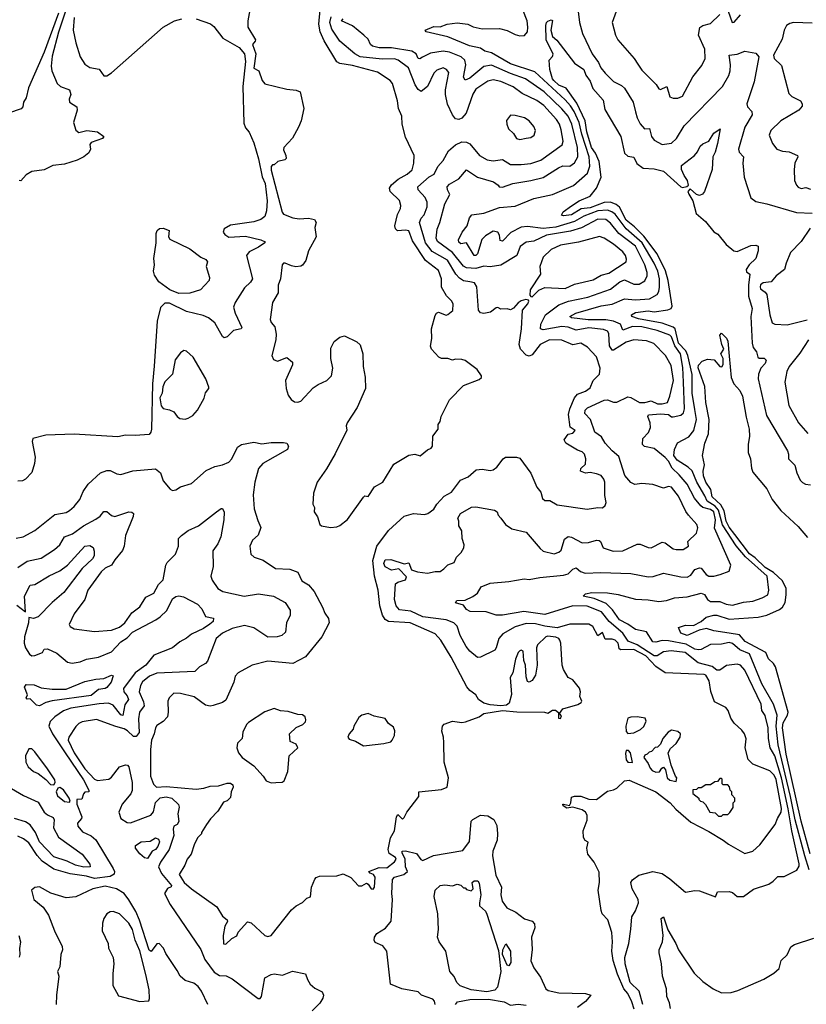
# Model space of a CAD drawing. Extents: x 1552033 to 1694788, y 811965 to 917215.
# Tile 345 of 632: x 1614307 to 1619337, y 897916 to 904213. Entities that reach past the tile are written whole.
import ezdxf

# ---------------------------------------------------------------- set-up
doc = ezdxf.new("R2010")
doc.units = 0

msp = doc.modelspace()

# ---------------------------------------------------------------- linework, layer by layer
at = {"layer": '0CON20XD'}
for points in [[(1615790, 904335), (1615766.9, 904205), (1615766.5, 904165), (1615814.4, 904085), (1615814, 904075), (1615795.8, 904054.2), (1615817.3, 903995), (1615805, 903902.5), (1615835.6, 903885.6), (1615858.1, 903825), (1615875, 903802.9), (1616015, 903768.9), (1616075, 903762.7), (1616100.6, 903750.6), (1616124, 903645), (1616108, 903565), (1616091.2, 903525), (1616050.8, 903455), (1615996.2, 903395), (1615995, 903380), (1616010, 903345), (1616011.4, 903325), (1616003.3, 903316.7), (1615958.8, 903305), (1615935, 903283.8), (1615925, 903283.8), (1615915, 903273.3), (1615915, 903250), (1615985, 902981.2), (1615995, 902970), (1616054.7, 902944.7), (1616095, 902938.4), (1616155, 902943.1), (1616192.5, 902935), (1616203.8, 902915), (1616195.7, 902884.3), (1616204.2, 902825), (1616154.2, 902735), (1616137.9, 902672.1), (1616116.8, 902643.2), (1616105, 902636), (1616072.7, 902632.7), (1616045, 902638), (1616005, 902656.7), (1615994.2, 902655.8), (1615986.7, 902645), (1615974.2, 902555.8), (1615960.6, 902515), (1615960.8, 902465), (1615924.3, 902405), (1615910, 902295), (1615915, 902276.2), (1615937.9, 902247.9), (1615947.7, 902202.3), (1615945.8, 902165), (1615920, 902065), (1615929.3, 902039.3), (1615955, 902028), (1616015, 902053.3), (1616051.7, 902021.7), (1616052.5, 902005), (1616008, 901905), (1616012, 901855), (1616025, 901812.5), (1616044.1, 901784.1), (1616065, 901768.8), (1616085, 901766.2), (1616105, 901774.2), (1616185, 901859.2), (1616215, 901880), (1616271.2, 901905), (1616302, 901935), (1616310, 901985), (1616296.7, 902045), (1616297, 902113), (1616317.5, 902155), (1616355, 902182.5), (1616385, 902190), (1616463.6, 902153.6), (1616483.6, 902133.6), (1616501.2, 902075), (1616502.9, 901995), (1616515.7, 901925.7), (1616518.1, 901855), (1616466.3, 901733.7), (1616401.4, 901635), (1616394.4, 901615), (1616398.3, 901588.3), (1616324.5, 901435.5), (1616270.2, 901339.8), (1616210, 901255), (1616186.7, 901185), (1616182.5, 901115), (1616193, 901093), (1616190, 901065), (1616212.7, 901032.7), (1616226.2, 900985), (1616236.7, 900975), (1616295, 900964.6), (1616335, 900969.2), (1616355, 900978), (1616404.2, 901015.8), (1616505, 901160), (1616515, 901167.5), (1616536.1, 901163.9), (1616575.6, 901224.4), (1616630, 901255), (1616699.7, 901370.3), (1616795, 901428.6), (1616835, 901434), (1616867.3, 901422.7), (1616915, 901461.2), (1616937.7, 901472.3), (1616946, 901485), (1616950, 901550), (1616982.5, 901595), (1616982.5, 901625), (1616996, 901644), (1617003.3, 901675), (1617055, 901782.5), (1617145, 901873.3), (1617245, 901911.2), (1617260, 901925), (1617261.2, 901935), (1617232.5, 901975), (1617155, 902033.8), (1617135, 902040), (1617095, 902042), (1617075, 902036.2), (1617045, 902046), (1617005, 902046.7), (1616987.5, 902055), (1616941.2, 902105), (1616934, 902125), (1616942, 902175), (1616941.4, 902235), (1616965, 902320), (1616972.5, 902335), (1616985, 902342.5), (1617033.9, 902323.9), (1617045, 902326.7), (1617077, 902353), (1617080, 902395), (1617068.8, 902415), (1617036.9, 902446.9), (1617005, 902501.2), (1617004.6, 902555), (1616985, 902608.1), (1616902.5, 902672.5), (1616818.9, 902798.9), (1616795, 902861.8), (1616775, 902867.5), (1616722.4, 902862.4), (1616710, 902875), (1616705.4, 902895), (1616722.2, 902967.8), (1616743.1, 903005), (1616745.5, 903025), (1616735, 903055.7), (1616675.8, 903115), (1616671.4, 903135), (1616684.1, 903155.9), (1616726.6, 903193.4), (1616786.1, 903223.9), (1616816.9, 903253.1), (1616828.1, 903295), (1616829.2, 903345), (1616775, 903462.5), (1616754.1, 903544.1), (1616750.7, 903595), (1616730.4, 903645), (1616722.5, 903695), (1616691.9, 903805), (1616675.8, 903825), (1616595, 903877.2), (1616435, 903921), (1616355, 903933.7), (1616335, 903943.1), (1616255, 904077.1), (1616229.4, 904135), (1616219.6, 904185), (1616228, 904275)], [(1614612.2, 904305), (1614555, 904132.3), (1614515, 903978.8), (1614508.2, 903915), (1614513.5, 903885), (1614547.8, 903805), (1614568, 903785), (1614626, 903765), (1614634.4, 903735), (1614623.3, 903705), (1614625.7, 903685.7), (1614673.8, 903655), (1614674.2, 903635), (1614652, 903555), (1614666.4, 903506.4), (1614685, 903492.5), (1614735.9, 903504.1), (1614805.8, 903495.8), (1614846.1, 903466.1), (1614836.4, 903453.6), (1614765, 903426.7), (1614756.7, 903415), (1614760, 903385), (1614749.3, 903360.7), (1614717.5, 903335), (1614675, 903314), (1614595, 903288.6), (1614518.8, 903281.2), (1614465, 903253.3), (1614385, 903241.4), (1614348.9, 903221.1), (1614315, 903182.5), (1614303.8, 903183.8)], [(1618473.1, 900176.9), (1618425, 900169.6), (1618384.5, 900145.5), (1618365, 900144.2), (1618255.8, 900215.8), (1618197.9, 900237.9), (1618165, 900290), (1618076.2, 900365), (1618026.9, 900425), (1617935, 900461.9), (1617844.8, 900465.2), (1617665, 900408), (1617531.1, 900428.9), (1617395, 900404.6), (1617353.6, 900403.6), (1617290, 900425), (1617187.4, 900427.4), (1617165, 900441.8), (1617145, 900467.5), (1617095, 900484.4), (1617102, 900498), (1617155, 900500.8), (1617204.2, 900524.2), (1617235.5, 900544.5), (1617258, 900585), (1617315, 900608.8), (1617435, 900620), (1617532.3, 900637.7), (1617565, 900632.5), (1617634, 900646), (1617785, 900659.6), (1617815, 900668.7), (1617845, 900698.8), (1617865, 900707.5), (1617893.4, 900683.4), (1617923.5, 900673.5), (1618022.8, 900677.2), (1618215, 900670), (1618325, 900648.8), (1618358.1, 900651.9), (1618425, 900674), (1618535, 900648.9), (1618575, 900648.6), (1618599, 900661), (1618625, 900696.4), (1618655, 900706.4), (1618665.7, 900705), (1618696.7, 900665), (1618714, 900655), (1618745, 900654.7), (1618785.8, 900665), (1618843.8, 900685), (1618854.2, 900725), (1618751, 900961), (1618757.1, 901015), (1618745, 901064.4), (1618725, 901080.1), (1618675, 901093.6), (1618662.9, 901102.9), (1618621.8, 901151.8), (1618575, 901241.6), (1618525, 901302.2), (1618478.8, 901345), (1618455, 901390.5), (1618435, 901412.5), (1618365, 901469.4), (1618302.5, 901482.5), (1618290, 901495), (1618291.2, 901535), (1618327.3, 901572.7), (1618340, 901605), (1618339.2, 901635), (1618323.3, 901675), (1618327.5, 901685), (1618405, 901693.2), (1618455, 901688.5), (1618475, 901674), (1618485, 901674), (1618535, 901684), (1618551.8, 901698.2), (1618557.5, 901725), (1618552.9, 901895), (1618547.8, 901987.8), (1618533.8, 902075), (1618497.4, 902127.4), (1618475, 902184.7), (1618464.6, 902195), (1618384.5, 902225), (1618285, 902248.9), (1618225, 902250.9), (1618165, 902226.5), (1618148.9, 902265), (1618104.5, 902285), (1618055, 902293.4), (1617942.9, 902292.9), (1617835.5, 902305.5), (1617824.5, 902315), (1617864, 902335), (1618025, 902382.7), (1618095.5, 902394.5), (1618175, 902426.6), (1618245, 902420.2), (1618335, 902428.4), (1618384.4, 902455.6), (1618394.2, 902475), (1618397.7, 902502.3), (1618398.6, 902555), (1618387.3, 902605), (1618365, 902655.7), (1618288.4, 902785), (1618185.4, 902875.4), (1618115, 902968.3), (1618092.9, 902985), (1618065, 902995.4), (1618005, 902991.3), (1617915, 902955.8), (1617855, 902923.1), (1617735, 902887), (1617655, 902878), (1617555, 902890.6), (1617515, 902886.9), (1617447.5, 902852.5), (1617395, 902795.6), (1617380, 902800), (1617375.4, 902835), (1617365, 902853.3), (1617335, 902859.6), (1617285, 902830.3), (1617262.5, 902807.5), (1617234.6, 902715), (1617225, 902703.9), (1617213.9, 902705), (1617165, 902786), (1617128.8, 902778.8), (1617115, 902790), (1617114.3, 902805.7), (1617136.7, 902855), (1617169.2, 902895), (1617184.3, 902945), (1617198.8, 902965), (1617275, 902976.2), (1617375, 903011.5), (1617475, 903019.6), (1617595, 903070.2), (1617715, 903094.2), (1617848.3, 903151.7), (1617938.8, 903231.2), (1617954.1, 903275.9), (1617948.3, 903335), (1617901, 903481), (1617885, 903555.3), (1617852.6, 903625), (1617828.9, 903661.1), (1617795, 903699.3), (1617600.5, 903880.5), (1617445, 903930.6), (1617325, 904000.7), (1617280.8, 904010.8), (1617255, 904030.8), (1617184, 904045), (1617045, 904103.3), (1616907.5, 904135), (1616900, 904145), (1616955, 904169.5), (1616995, 904167.7), (1617040, 904185), (1617105, 904193.3), (1617172.5, 904185), (1617208, 904168), (1617265, 904155.3), (1617375, 904157.2), (1617423.5, 904143.5), (1617475, 904117.3), (1617505, 904110), (1617535, 904111.4), (1617554.6, 904135.4), (1617557.6, 904165), (1617552.1, 904205), (1617525, 904275.6)], [(1614555.4, 904255), (1614465, 904005.6), (1614363.8, 903776.2), (1614347.8, 903712.2), (1614332, 903685), (1614328, 903655), (1614316.2, 903643.8), (1614236, 903615)], [(1615435, 904218.2), (1615526.7, 904186.8), (1615548.4, 904168.4), (1615606.4, 904095), (1615710, 904035), (1615744.1, 903995), (1615750.5, 903945), (1615735.1, 903785), (1615740.6, 903550.6), (1615750.7, 903520.7), (1615775, 903493.8), (1615805, 903426.2), (1615835, 903324), (1615857.9, 903207.9), (1615877.3, 903165), (1615890, 903055), (1615885, 902990), (1615874.2, 902955), (1615850, 902935), (1615805, 902921.1), (1615655, 902899.8), (1615614.3, 902875.7), (1615607.8, 902855), (1615618.2, 902838.2), (1615645, 902821.9), (1615751.9, 902828.1), (1615850, 902805), (1615877.1, 902792.9), (1615874.2, 902785), (1615835, 902757.5), (1615775, 902727.9), (1615758.2, 902705), (1615795.6, 902555), (1615784.3, 902535), (1615745, 902498.6), (1615685.5, 902405), (1615675.5, 902375), (1615684.6, 902335), (1615728.1, 902245), (1615724.3, 902235.7), (1615675, 902224.5), (1615635, 902184.3), (1615615, 902178.6), (1615605, 902186), (1615555, 902274.2), (1615515, 902306.7), (1615481.2, 902321.2), (1615375, 902345.9), (1615265, 902399.1), (1615235, 902400), (1615207.7, 902372.3), (1615186.3, 902285), (1615167.9, 901997.9), (1615157, 901885), (1615150.3, 901595), (1615145.8, 901574.2), (1615135, 901560.7), (1615045, 901553.3), (1614985, 901556.3), (1614935, 901545.9), (1614655, 901562.1), (1614475, 901555.9), (1614391.4, 901535), (1614388.1, 901515), (1614405.7, 901415), (1614402.9, 901375), (1614385, 901316.7), (1614345, 901274), (1614325.6, 901264.4), (1614295, 901261.9)], [(1614655, 904227.5), (1614649.1, 904145), (1614665.4, 904065), (1614693.5, 903975), (1614725, 903928.1), (1614755, 903907.9), (1614815, 903895.6), (1614845, 903853.3), (1614865, 903854.7), (1614895, 903873.2), (1615225, 904166), (1615298.2, 904205), (1615345, 904218.5)], [(1615502.5, 899065), (1615470, 899015), (1615470, 899005), (1615445, 898980), (1615422.5, 898935), (1615403.6, 898876.4), (1615377.5, 898845), (1615363.6, 898806.4), (1615326.7, 898745), (1615359.1, 898695), (1615405, 898653.4), (1615568.3, 898538.3), (1615605, 898480), (1615633.3, 898455), (1615636.2, 898445), (1615618.8, 898415), (1615607.5, 898355), (1615611.7, 898301.7), (1615625, 898300), (1615663.6, 898336.4), (1615695, 898353.3), (1615705, 898377.5), (1615765, 898442.5), (1615787.9, 898437.9), (1615875, 898356.2), (1615895, 898348.8), (1615915, 898355.6), (1616045, 898520.8), (1616075, 898546.2), (1616115, 898567.5), (1616142.5, 898595), (1616166.4, 898603.6), (1616173.1, 898665), (1616193.8, 898716.2), (1616203.3, 898726.7), (1616225, 898734.5), (1616335, 898737.8), (1616375, 898749.2), (1616425, 898727.5), (1616473.6, 898673.6), (1616495, 898672.9), (1616525, 898690), (1616536.7, 898685), (1616555, 898653.3), (1616568.3, 898651.7), (1616575.6, 898665), (1616580.8, 898729.2), (1616570.8, 898745), (1616547.5, 898755), (1616540, 898765), (1616605, 898791.6), (1616655, 898788.4), (1616705, 898827.5), (1616715, 898844), (1616710.7, 898855), (1616670, 898880), (1616663.4, 898905), (1616678.7, 898981.3), (1616704.2, 899025), (1616717.5, 899115), (1616725, 899130), (1616755, 899100), (1616765, 899110), (1616782.5, 899145), (1616860, 899245), (1616860, 899275), (1617005, 899290), (1617041.2, 899305), (1617049.2, 899365), (1617020.8, 899465), (1617019.3, 899590.7), (1617017.8, 899625), (1617007, 899663), (1617010, 899695), (1617022.4, 899707.6), (1617075, 899727.1), (1617135, 899718.9), (1617158.5, 899721.5), (1617245, 899753.3), (1617275, 899776.2), (1617395, 899794.5), (1617485.8, 899785.8), (1617663.8, 899783.8), (1617685, 899777.5), (1617715, 899797.5), (1617733, 899797), (1617751.7, 899781.7), (1617752.5, 899745), (1617765, 899743.3), (1617771.7, 899761.7), (1617760, 899775), (1617780, 899805), (1617875.8, 899834.2), (1617897.5, 899845), (1617901.2, 899855), (1617888.8, 899885), (1617894, 899915), (1617887.4, 899937.4), (1617845, 899990), (1617815, 900006.7), (1617785, 900056.7), (1617776.4, 900085), (1617767.1, 900225), (1617760.5, 900245), (1617754.3, 900255), (1617735, 900264.5), (1617685, 900270), (1617672, 900265), (1617618.6, 900215), (1617611.4, 900195), (1617616.7, 900085), (1617605, 900020), (1617585, 899986.2), (1617565, 899976.2), (1617555, 899980), (1617545, 900010), (1617541.9, 900085), (1617531.1, 900115), (1617526, 900175), (1617515, 900180), (1617505, 900176.2), (1617494.5, 900165.5), (1617476.8, 900123.2), (1617460, 900035), (1617444.3, 900005), (1617452.3, 899897.7), (1617438.3, 899841.7), (1617420.5, 899829.5), (1617385, 899824), (1617315, 899831.4), (1617275, 899842.5), (1617241.2, 899865), (1617223.8, 899895), (1617185, 899922.5), (1617165.5, 899945.5), (1617066.4, 900135), (1617000.8, 900245), (1616965, 900284.6), (1616805, 900356.2), (1616665, 900363.3), (1616645, 900376.5), (1616627.8, 900405), (1616610, 900465), (1616599.8, 900565), (1616575.4, 900655), (1616564.7, 900755), (1616591.5, 900845), (1616665, 900945.6), (1616765, 901037.5), (1616825, 901053.8), (1616895, 901048.8), (1616917.5, 901055), (1616955, 901082), (1616974.5, 901115), (1617021.1, 901165), (1617068.6, 901191.4), (1617125, 901268.1), (1617175, 901289.4), (1617226.6, 901333.4), (1617265, 901338), (1617315, 901329.2), (1617335, 901334.2), (1617358.9, 901351.1), (1617398.6, 901405), (1617413.8, 901415), (1617485, 901414.4), (1617505, 901408.5), (1617575, 901313.3), (1617615, 901223.3), (1617640.6, 901190.6), (1617650.7, 901150.7), (1617665, 901138), (1617698.3, 901138.3), (1617745, 901111.1), (1617935, 901082.7), (1618005, 901093.5), (1618035, 901091.5), (1618051.1, 901105), (1618058.1, 901125), (1618048.8, 901168.8), (1618049.6, 901255), (1618043.6, 901275), (1618025, 901297.1), (1617995, 901309.1), (1617955, 901317.5), (1617925, 901313.5), (1617893.8, 901325), (1617895, 901342.5), (1617925, 901370), (1617927.1, 901405), (1617920, 901435), (1617905, 901450), (1617875, 901459.4), (1617798.8, 901505), (1617788, 901525), (1617815, 901562), (1617845, 901569.2), (1617859.2, 901585), (1617827.8, 901607.8), (1617817.1, 901687.1), (1617824.3, 901725), (1617855.7, 901795), (1617875, 901819), (1617925, 901836.9), (1617955, 901859.5), (1617973.5, 901905), (1618014.2, 901945), (1618018.9, 901985), (1617995, 902056), (1617937.9, 902117.9), (1617895, 902143.1), (1617845, 902132.5), (1617775, 902163.3), (1617695, 902165.3), (1617634.6, 902135), (1617585, 902069.2), (1617565, 902061.5), (1617546.6, 902066.6), (1617509.5, 902105), (1617500.3, 902135), (1617516.9, 902235), (1617522.3, 902355), (1617555.7, 902395), (1617563, 902413), (1617560, 902420), (1617543.8, 902423.8), (1617515, 902415.6), (1617495, 902403.1), (1617465, 902367.5), (1617445, 902358), (1617424.1, 902364.1), (1617385, 902362), (1617365, 902371.2), (1617355, 902370), (1617317.8, 902342.2), (1617275, 902334), (1617255, 902337.1), (1617240.5, 902355), (1617230, 902505), (1617215, 902529.6), (1617185, 902536.7), (1617145, 902543.3), (1617119.7, 902559.7), (1617096.4, 902586.4), (1617042, 902675), (1616945, 902730.6), (1616902.6, 902785), (1616864.7, 902915.3), (1616875, 902942.9), (1616894.3, 902965.7), (1616913.1, 903015), (1616912.5, 903045), (1616901.2, 903075), (1616854.5, 903125), (1616853.6, 903145), (1616925, 903207.2), (1616957.1, 903225), (1616981.5, 903275), (1617015, 903311.4), (1617049.1, 903375), (1617095, 903412.5), (1617135, 903431.5), (1617165, 903429.2), (1617185, 903418.2), (1617247.1, 903345), (1617296.9, 903316.9), (1617335, 903310), (1617395, 903319.6), (1617445, 903287.1), (1617515, 903286), (1617575, 903293.8), (1617638.9, 903315), (1617777, 903413), (1617782, 903435), (1617769.1, 903509.1), (1617758.3, 903545), (1617740.8, 903575), (1617658.1, 903665), (1617615, 903695.8), (1617520.1, 903740.1), (1617462.7, 903782.7), (1617385, 903818.2), (1617335, 903828.2), (1617300.6, 903819.4), (1617225, 903768.9), (1617205, 903736), (1617162.7, 903615), (1617135, 903582.5), (1617115, 903574.5), (1617095, 903577.8), (1617075, 903604.3), (1617043.5, 903673.5), (1617030, 903735), (1617030.3, 903765), (1617050.9, 903875), (1617037.5, 903895), (1617015, 903905.5), (1616975, 903891.1), (1616955, 903870.8), (1616915.3, 903784.7), (1616875, 903754.2), (1616855, 903766.7), (1616835.6, 903795.6), (1616792.9, 903905), (1616728.2, 903955), (1616705, 903961.6), (1616625, 903961), (1616485, 903974.8), (1616450.6, 903995), (1616354.7, 904075), (1616302.9, 904152.9), (1616290.6, 904195), (1616298.1, 904231.9)], [(1618583.9, 901045), (1618567.2, 901067.2), (1618520, 901165), (1618475, 901222.1), (1618455, 901226.5), (1618425, 901216.5), (1618355, 901241.2), (1618285, 901245.7), (1618240.4, 901240.4), (1618215, 901252.5), (1618177.7, 901297.7), (1618139, 901419), (1618095, 901454.6), (1618050.5, 901505), (1618027.5, 901545), (1617985.1, 901575.1), (1617957.3, 901655), (1617920.4, 901695), (1617924, 901715), (1617938.6, 901731.4), (1618045, 901780), (1618065, 901781.8), (1618105, 901766.6), (1618125, 901766.4), (1618195, 901801.2), (1618215, 901796.2), (1618271.2, 901765), (1618305, 901764.8), (1618344.6, 901775.4), (1618385, 901756.8), (1618414.8, 901755.2), (1618449.5, 901765), (1618465.4, 901805.4), (1618487.7, 901905), (1618472.3, 902002.3), (1618437.3, 902065), (1618362.3, 902142.3), (1618315, 902158.2), (1618234.4, 902165.6), (1618185, 902150.5), (1618105, 902100), (1618095, 902099.7), (1618077.9, 902127.9), (1618074.7, 902205), (1618065, 902220.4), (1618041.2, 902231.2), (1617947.3, 902242.7), (1617865, 902227), (1617815, 902245.8), (1617775, 902250.9), (1617655, 902228.9), (1617637.8, 902235), (1617639.6, 902265), (1617670.5, 902325), (1617755, 902390), (1617816.4, 902413.6), (1617940.7, 902439.3), (1618085, 902489.1), (1618145, 902536.7), (1618175, 902550), (1618235, 902521.2), (1618269.4, 902520.6), (1618305, 902543.5), (1618320.3, 902575), (1618320.2, 902595), (1618305.6, 902645), (1618245, 902764.2), (1618137.5, 902845), (1618085, 902912.6), (1618055, 902934.8), (1618005, 902937.2), (1617899.2, 902880.8), (1617828.7, 902861.3), (1617675, 902835.2), (1617595, 902797.1), (1617545, 902790.4), (1617507.2, 902762.8), (1617485.6, 902704.4), (1617385, 902643.8), (1617315, 902632), (1617275, 902636), (1617225, 902620.7), (1617165, 902625.3), (1617145, 902637.6), (1617075, 902724.8), (1616978.5, 902795), (1616971.2, 902815), (1616976.3, 902873.7), (1616993.7, 902916.3), (1617025, 903034.3), (1617057.8, 903095), (1617042.5, 903125), (1617041.8, 903145), (1617055, 903160.5), (1617115.6, 903195), (1617165, 903253.3), (1617235, 903205.4), (1617336.2, 903175), (1617367.5, 903155), (1617373.9, 903143.9), (1617395, 903142.5), (1617461.2, 903165), (1617576.3, 903183.7), (1617655, 903204.1), (1617753.3, 903265), (1617781.4, 903278.6), (1617825, 903275.9), (1617855, 903298.5), (1617876.1, 903335), (1617874.5, 903395), (1617838.4, 903545), (1617814.8, 903595), (1617775, 903643.1), (1617661.1, 903751.1), (1617541.1, 903835), (1617445, 903868.2), (1617325, 903922.9), (1617275, 903913.5), (1617185, 903839.3), (1617155, 903826.9), (1617146.1, 903845), (1617160, 903925), (1617153.8, 903953.8), (1617130, 903975), (1617055, 904005.2), (1617015, 904012.3), (1616935, 903999.5), (1616882.3, 903972.3), (1616865, 903961.8), (1616855.4, 903965.4), (1616842.9, 903995), (1616815, 904010.6), (1616685, 904032.9), (1616605, 904032.8), (1616562.7, 904042.8), (1616550, 904055), (1616535, 904088), (1616506.9, 904115), (1616435, 904172.8), (1616366.2, 904205), (1616375, 904218.9)], [(1618297.8, 902827.8), (1618238.7, 902888.7), (1618185, 902931.4), (1618143.5, 903013.5), (1618120.9, 903030.9), (1618085, 903045.8), (1618045, 903044.6), (1617955, 903010.5), (1617897.2, 903002.8), (1617835, 902964.4), (1617785, 902957.5), (1617772.6, 902962.6), (1617781.9, 902985), (1617836.5, 903023.5), (1617885.7, 903055), (1617955, 903084.5), (1617994.7, 903135.3), (1618024.5, 903205), (1618012.4, 903305), (1617990, 903359.9), (1617964.3, 903395), (1617933.7, 903495), (1617922.7, 903565), (1617869.8, 903679.8), (1617802.3, 903775), (1617755, 903794.2), (1617722.5, 903825), (1617714.5, 903835), (1617697.1, 903895), (1617693.8, 903955), (1617715, 903977.5), (1617718.3, 903991.7), (1617674.2, 904084.2), (1617672.3, 904175), (1617675.9, 904194.1), (1617685, 904204.5), (1617705, 904212.9), (1617715, 904206.7), (1617703.5, 904145), (1617715, 904106.2), (1617742.7, 904082.7), (1617855, 903934.2), (1617915.5, 903895), (1617927.6, 903857.6), (1617955, 903820.6), (1617971.9, 903771.9), (1618037.9, 903697.9), (1618048.1, 903638.1), (1618151.2, 903465), (1618175, 903359.4), (1618195, 903339.2), (1618233.8, 903333.8), (1618252.9, 903292.9), (1618295, 903263.1), (1618365, 903259.4), (1618423.8, 903245), (1618535, 903144.4), (1618545, 903139.1), (1618574.3, 903145.7), (1618583.1, 903155), (1618577.7, 903185), (1618556.3, 903216.3), (1618540, 903255), (1618539.8, 903280.2), (1618622.5, 903345), (1618642.3, 903367.7), (1618657.5, 903405), (1618675, 903420), (1618715, 903436), (1618745, 903486.7), (1618785.7, 903515.7), (1618769.4, 903420.6), (1618754.4, 903365.6), (1618739.4, 903335), (1618734.5, 903255), (1618685.5, 903115), (1618673.1, 903096.9), (1618655, 903088.5), (1618635, 903095.4), (1618595, 903131.2), (1618580.7, 903115), (1618585, 903096.2), (1618612.5, 903055), (1618632.6, 902972.6), (1618691.7, 902921.7), (1618745, 902856), (1618772.1, 902842.1), (1618825.5, 902775.5), (1618873.6, 902733.6), (1618895, 902731.4), (1618982.3, 902767.7), (1619015, 902770), (1619030, 902765), (1619029.2, 902735), (1619014.3, 902685), (1618972.5, 902645), (1618952, 902615), (1618955, 902600), (1618975.5, 902585), (1618967.4, 902515), (1618967.6, 902445), (1618991.1, 902365), (1618981.8, 902315), (1618991.2, 902145), (1618997.1, 902117.1), (1619018, 902088), (1619027.5, 902055), (1619035, 902048.8), (1619067.3, 902047.3), (1619081.2, 902035), (1619074, 902015), (1619046.9, 901985), (1619030.9, 901945), (1619029.1, 901915), (1619082.4, 901682.4), (1619169.4, 901535), (1619217.8, 901455), (1619224.3, 901435), (1619223.3, 901405), (1619262.8, 901362.8), (1619277.5, 901315), (1619298.8, 901268.8), (1619313, 901253), (1619331.4, 901241.4), (1619365, 901238.6)], [(1617877.7, 904265), (1617886.7, 904195), (1617906.2, 904125), (1617968.9, 903995), (1618008.5, 903938.5), (1618023.5, 903905), (1618050.9, 903870.9), (1618105, 903817.3), (1618155, 903792.5), (1618175.3, 903775.3), (1618230.6, 903685), (1618245.6, 903624.4), (1618255.5, 903585), (1618275, 903547.1), (1618302.9, 903515), (1618335, 903517.8), (1618348, 903465), (1618365, 903442.3), (1618415, 903414.6), (1618475, 903422.5), (1618506.2, 903453.8), (1618556.5, 903535), (1618801.5, 903785), (1618840.8, 903855), (1618851.1, 903885), (1618852.5, 903925), (1618842.9, 903985), (1618895, 903993.1), (1618945, 904011), (1619015, 903998.2), (1619033, 903975), (1619004.5, 903815), (1618955.9, 903675), (1618961.4, 903655), (1618989.4, 903625), (1618991, 903605), (1618943.7, 903525), (1618903.2, 903385), (1618907.8, 903365), (1618935.6, 903335), (1618930.6, 903295), (1618940.8, 903205), (1618983.5, 903073.5), (1619015, 903049.2), (1619085, 903034.7), (1619275, 902979.6), (1619375, 902976)], [(1618121.6, 904265), (1618096.5, 904195), (1618116.7, 904115), (1618131.1, 904085), (1618235.7, 903965.7), (1618259.2, 903929.2), (1618285, 903890.6), (1618378, 903798), (1618395, 903770.8), (1618405, 903765.6), (1618446.2, 903786.2), (1618465, 903720), (1618485, 903711.4), (1618515, 903710), (1618545, 903724.3), (1618612.1, 903847.9), (1618669.7, 903920.3), (1618690, 903965), (1618689.3, 904025), (1618648.4, 904115), (1618657.4, 904162.6), (1618674.7, 904175.3), (1618725, 904187.9), (1618785, 904246.9)], [(1618837.2, 904267.2), (1618863.8, 904195), (1618875, 904198), (1618916.1, 904245)], [(1619375, 904191.2), (1619256.1, 904193.9), (1619231.8, 904188.2), (1619211.2, 904175), (1619196.2, 904145), (1619181.9, 904088.1), (1619127.5, 903985), (1619132.5, 903965), (1619179.4, 903920.6), (1619225, 903740), (1619245, 903721.1), (1619300, 903695), (1619311.4, 903675), (1619310.9, 903659.1), (1619290, 903635), (1619174.4, 903565), (1619111.4, 903505), (1619100, 903475), (1619120.2, 903420.2), (1619148.6, 903385), (1619185, 903371.9), (1619227, 903367), (1619280, 903345), (1619282.5, 903335), (1619264.4, 903295), (1619259.1, 903255), (1619262.5, 903185), (1619275, 903154), (1619285, 903140.8), (1619305, 903132.5), (1619335, 903138.8), (1619365, 903128.8)], [(1617505, 903446), (1617545, 903454.2), (1617575, 903460), (1617598, 903475), (1617605.8, 903505), (1617595, 903528.8), (1617564.2, 903565), (1617535, 903584.3), (1617475, 903600.8), (1617445, 903602), (1617421.1, 903568.9), (1617421.9, 903545), (1617433.1, 903515), (1617464.2, 903485), (1617485, 903452.5), (1617505, 903446)], [(1615325, 902461.4), (1615267.9, 902485), (1615197.3, 902537.3), (1615168.8, 902578.8), (1615164, 902604), (1615170.2, 902645), (1615164.2, 902685), (1615179.1, 902785), (1615179.7, 902845), (1615186.9, 902865), (1615201.9, 902878.1), (1615225, 902879.3), (1615264.2, 902865), (1615258.1, 902825), (1615268.2, 902808.2), (1615396.4, 902746.4), (1615465, 902694.4), (1615498.3, 902678.3), (1615508.6, 902665), (1615500.8, 902635), (1615521.4, 902565), (1615519.2, 902545), (1615464.4, 902485.6), (1615395, 902464.5), (1615325, 902461.4)], [(1617585, 902441.2), (1617627.7, 902482.3), (1617665, 902500.3), (1617795, 902493.4), (1617855, 902520.7), (1617975, 902549.7), (1618025, 902578), (1618075, 902591.2), (1618184.4, 902665), (1618187.7, 902682.3), (1618181.8, 902705), (1618165, 902728.5), (1618105, 902776.6), (1618045, 902815.4), (1618015, 902825.4), (1617879.6, 902790.4), (1617765, 902771.8), (1617705, 902742.5), (1617654.4, 902695), (1617632.5, 902635), (1617638.1, 902585), (1617572.1, 902485), (1617570.3, 902450.3), (1617575, 902442.5), (1617585, 902441.2)], [(1619355.6, 898775.6), (1619327.2, 898865), (1619266.5, 899095), (1619235.1, 899245), (1619157.4, 899575), (1619144.3, 899695), (1619151.2, 899765), (1619128.4, 899835), (1619053.5, 899965), (1618975, 900157.5), (1618912.2, 900182.2), (1618865, 900223.8), (1618845, 900230.7), (1618795, 900218.8), (1618723.7, 900216.3), (1618665.5, 900184.5), (1618648.1, 900181.9), (1618625, 900187), (1618568.9, 900218.9), (1618455, 900241.1), (1618415, 900242.7), (1618375, 900232.2), (1618355, 900233.6), (1618315, 900297.1), (1618245, 900312.6), (1618196.9, 900346.9), (1618141.8, 900375), (1618098.8, 900438.8), (1618058.5, 900478.5), (1617981.8, 900511.8), (1617910, 900525), (1617925, 900541.2), (1617965, 900548.8), (1618065, 900546.9), (1618135, 900536.2), (1618246, 900506), (1618325, 900502.8), (1618395, 900491.8), (1618442.2, 900497.8), (1618495, 900514.5), (1618575, 900521.5), (1618665, 900546.1), (1618685.9, 900535.9), (1618704.8, 900504.8), (1618725, 900492.9), (1618785, 900492.5), (1618825.3, 900475.3), (1618865, 900468), (1618935, 900486.7), (1618995, 900493.8), (1619055, 900515.3), (1619090.4, 900535), (1619098.2, 900565), (1619086.4, 900655), (1618947.7, 900777.7), (1618888.9, 900848.9), (1618801.3, 900981.3), (1618776.8, 901075), (1618755, 901100.8), (1618703.2, 901133.2), (1618688.7, 901168.7), (1618637.1, 901255), (1618607.1, 901327.1), (1618581.8, 901351.8), (1618510.6, 901395), (1618491, 901425), (1618495, 901464.5), (1618514.2, 901505.8), (1618586.9, 901545), (1618618.9, 901585), (1618634.1, 901655), (1618625, 901719.4), (1618607.2, 901825), (1618606.9, 901943.1), (1618579.7, 902065), (1618565.9, 902095), (1618519.9, 902145), (1618499.5, 902235), (1618485, 902246.6), (1618415, 902271.2), (1618265, 902299.4), (1618221.1, 902315), (1618219.6, 902325), (1618245, 902339.4), (1618325, 902350), (1618365, 902344.7), (1618452.7, 902357.3), (1618473.5, 902366.5), (1618479, 902381), (1618454.9, 902545), (1618437.1, 902607.1), (1618384.6, 902715), (1618297.8, 902827.8)], [(1619361.3, 902878.7), (1619305, 902794.7), (1619237.1, 902725), (1619207.5, 902655), (1619197.5, 902615), (1619145, 902575.5), (1619113.1, 902536.9), (1619060.5, 902529.5), (1619045, 902516.9), (1619041.8, 902505), (1619045, 902492), (1619075, 902470), (1619085.5, 902455), (1619104.6, 902325), (1619119.2, 902275), (1619135.6, 902265.6), (1619215, 902260.9), (1619343, 902293)], [(1619361, 898879), (1619305, 899086.5), (1619209.1, 899515), (1619184, 899685), (1619189.3, 899715), (1619217, 899765), (1619220.8, 899785), (1619139.2, 900075), (1619128, 900095), (1619096.4, 900125), (1619078.6, 900165), (1618946.2, 900236.2), (1618909.1, 900279.1), (1618845, 900289.4), (1618745.5, 900304.5), (1618699.1, 900319.1), (1618652.3, 900307.7), (1618575, 900275.4), (1618535, 900290), (1618520, 900325), (1618565, 900341.5), (1618615, 900339.5), (1618665, 900364.6), (1618697.2, 900392.8), (1618745, 900404.7), (1618765, 900404.2), (1618845, 900379.2), (1619028.5, 900391.5), (1619084, 900405), (1619165, 900440.4), (1619184.4, 900455), (1619201, 900485), (1619209.1, 900535), (1619207.5, 900575), (1619184.2, 900625), (1619127.8, 900677.8), (1619075, 900709.9), (1619011.1, 900771.1), (1618975, 900796.3), (1618881, 900921), (1618845, 900966.4), (1618824.7, 901005), (1618812.4, 901072.4), (1618790.5, 901110.5), (1618735, 901161.8), (1618727.3, 901207.3), (1618695, 901256.2), (1618680.4, 901295), (1618678.4, 901325), (1618685.4, 901365), (1618673.8, 901425), (1618689.4, 901505), (1618712.5, 901565), (1618716.2, 901655), (1618695.7, 901764.3), (1618687.6, 901867.6), (1618644.7, 901985.3), (1618647.5, 902002.5), (1618670.7, 902029.3), (1618705, 902042.5), (1618747, 902037), (1618784.1, 901994.1), (1618797.3, 901992.7), (1618805, 902007.5), (1618805.5, 902045.5), (1618790, 902075), (1618810.8, 902105), (1618796.5, 902135), (1618784.4, 902194.4), (1618795, 902208.8), (1618826.6, 902176.6), (1618836, 902156), (1618845, 902060), (1618856.2, 901925), (1618873.1, 901885), (1618911.5, 901841.5), (1618929.4, 901805), (1618951.7, 901671.7), (1618971.2, 901595), (1618975, 901550), (1618964.6, 901495), (1618966.2, 901445), (1618980, 901405), (1618985.8, 901345), (1618995, 901320), (1619085, 901213.1), (1619119.6, 901145), (1619173.9, 901073.9), (1619285, 900972.2), (1619345, 900901.4)], [(1619352.1, 902165), (1619295, 902079.2), (1619227.5, 901995), (1619213.6, 901963.6), (1619199.2, 901895), (1619225.5, 901745), (1619288.2, 901635), (1619346.8, 901566.8)], [(1615365, 901658.8), (1615385, 901663.8), (1615415, 901681.2), (1615443.8, 901715), (1615487.1, 901792.9), (1615495, 901827.5), (1615516.1, 901853.9), (1615516.4, 901863.6), (1615497.5, 901915), (1615417.5, 902055), (1615375, 902093.3), (1615356.4, 902096.4), (1615335, 902083.3), (1615301.7, 902038.3), (1615283.8, 901945), (1615235, 901896.7), (1615222.3, 901865), (1615219.1, 901825), (1615202.7, 901795), (1615212.9, 901742.9), (1615225, 901726.2), (1615265, 901718), (1615292.5, 901705), (1615314.1, 901674.1), (1615332.3, 901662.3), (1615365, 901658.8)], [(1614285, 900898), (1614328.8, 900905), (1614403.3, 900945), (1614532.7, 901047.3), (1614605, 901062.2), (1614625, 901072.9), (1614655, 901098.6), (1614692.9, 901145), (1614714.3, 901195), (1614745, 901242), (1614824.4, 901315.6), (1614865, 901330.8), (1614885, 901330), (1614928.3, 901308.3), (1614955, 901303.8), (1615031.9, 901328.1), (1615175, 901340), (1615208, 901315), (1615225, 901263.3), (1615269.4, 901209.4), (1615285, 901202.5), (1615305, 901206), (1615335.7, 901224.3), (1615405, 901245.8), (1615500.6, 901329.4), (1615555, 901355.6), (1615605, 901365.6), (1615645, 901382.2), (1615664.5, 901405), (1615701.2, 901478.8), (1615725, 901496.5), (1615805, 901511.4), (1615855, 901500), (1615915, 901508.8), (1615995, 901509.4), (1616015, 901503.8), (1616026.7, 901485), (1616020, 901465), (1615862.9, 901375), (1615835, 901343.3), (1615811.5, 901255), (1615800, 901175), (1615807.1, 901085), (1615829.7, 901009.7), (1615850, 900965), (1615832.8, 900917.2), (1615796.7, 900885), (1615779.1, 900845), (1615784.5, 900795), (1615806.4, 900776.4), (1615865, 900756.7), (1615942.7, 900702.7), (1616035, 900698.2), (1616085, 900680), (1616112.5, 900625), (1616155, 900597.5), (1616190.6, 900555), (1616244.3, 900455), (1616257.6, 900417.6), (1616283, 900383), (1616285.6, 900355), (1616240, 900265), (1616135, 900138.9), (1616055, 900096), (1615895, 900110), (1615794.5, 900085), (1615705, 900036.5), (1615685.7, 900015), (1615675.7, 899975), (1615625, 899861.4), (1615603.3, 899846.7), (1615545, 899827.8), (1615525, 899823.5), (1615495, 899828.9), (1615422.6, 899882.6), (1615335, 899903.3), (1615294, 899905), (1615263.8, 899875), (1615254, 899855), (1615257.8, 899785), (1615252.9, 899755), (1615225, 899724.4), (1615185, 899699.5), (1615175.4, 899685), (1615167.9, 899645), (1615150.5, 899605), (1615144.7, 899545), (1615144.5, 899375), (1615163.5, 899323.5), (1615182, 899305), (1615245, 899308.8), (1615435, 899292.1), (1615485, 899297.7), (1615525, 899310.2), (1615578, 899312), (1615635, 899331.1), (1615655, 899330), (1615670.3, 899320.3), (1615672.5, 899305), (1615660, 899275), (1615655, 899237.5), (1615635, 899217.5), (1615611.7, 899208.3), (1615575, 899150), (1615527, 899103), (1615502.5, 899065)], [(1614295, 900710), (1614355, 900750.4), (1614445, 900770), (1614530, 900825), (1614564.7, 900855.3), (1614595, 900905.6), (1614645.9, 900924.1), (1614715, 900975.3), (1614795, 901018.8), (1614821.3, 901038.7), (1614845, 901067.1), (1614865, 901067.1), (1614895, 901042.2), (1614915, 901036.4), (1615005, 901064.4), (1615025, 901064.2), (1615034.4, 901054.4), (1615033.6, 901035), (1614983.5, 900915), (1614974.6, 900845.4), (1614965, 900818.8), (1614915, 900758.5), (1614895, 900723.6), (1614854.2, 900705), (1614827.4, 900682.6), (1614744.2, 900565), (1614724, 900505), (1614656.6, 900413.4), (1614622.9, 900345), (1614631.1, 900331.1), (1614655, 900317.8), (1614785, 900300), (1614895, 900308.7), (1614945, 900326.8), (1614980.6, 900355), (1615025, 900418.5), (1615075, 900456.9), (1615115, 900518.6), (1615165, 900544.5), (1615195, 900601.2), (1615225, 900630), (1615241.4, 900725), (1615249.6, 900740.4), (1615303.9, 900795), (1615322, 900845), (1615323.1, 900895), (1615342.5, 900915), (1615385, 900946.5), (1615451.4, 900975), (1615565, 901064.4), (1615595, 901085.8), (1615605, 901086), (1615614.2, 901064.2), (1615612.5, 901015), (1615594.3, 900905), (1615575, 900860.8), (1615542.5, 900815), (1615544.3, 900715), (1615528.9, 900655), (1615537.4, 900627.4), (1615575, 900574.2), (1615605.5, 900555.5), (1615742.5, 900525), (1615835, 900541.5), (1615931.2, 900525), (1616004, 900485), (1616037.5, 900437.5), (1616036.7, 900405), (1616014.2, 900355), (1616008, 900295), (1615983.8, 900275), (1615953.3, 900265), (1615895, 900263.9), (1615805, 900323.3), (1615745, 900338.1), (1615665, 900320.3), (1615605, 900289.3), (1615562.7, 900255), (1615509.2, 900110.8), (1615494.6, 900095.4), (1615456.7, 900075), (1615427.5, 900045), (1615185, 900033.9), (1615137.3, 900015), (1615091.8, 899978.2), (1615078.9, 899955), (1615071.6, 899915), (1615099.9, 899849.9), (1615104.3, 899825), (1615072.5, 899785), (1615067.7, 899742.3), (1615070.8, 899655), (1615051.3, 899628.7), (1615035, 899628.1), (1614997.1, 899665), (1614975, 899678.1), (1614921.8, 899691.8), (1614798, 899738), (1614706.7, 899723.3), (1614685, 899711.5), (1614667.4, 899692.6), (1614622.1, 899625), (1614618, 899605), (1614654.8, 899525), (1614725, 899422.8), (1614785, 899354.6), (1614805, 899348), (1614876.9, 899355), (1614895, 899368.8), (1614945, 899435.3), (1614985, 899447.9), (1614995.9, 899445.9), (1615005, 899434.2), (1615026.5, 899335), (1615027.3, 899282.7), (1615017.8, 899262.2), (1614963.1, 899195), (1614941.1, 899145), (1614954.4, 899105), (1614995, 899077.8), (1615015, 899075.6), (1615145, 899126.2), (1615163.1, 899146.9), (1615175, 899205.6), (1615205, 899235.3), (1615245, 899242.9), (1615280, 899235), (1615323.9, 899193.9), (1615326.4, 899176.4), (1615318, 899135), (1615324.2, 899085), (1615315, 899066.7), (1615293.3, 899055), (1615288.8, 899035), (1615292.9, 898995), (1615263.8, 898905), (1615206.9, 898825), (1615195.2, 898795), (1615213.2, 898753.2), (1615278.6, 898675), (1615275, 898666.7), (1615253.1, 898656.9), (1615234.3, 898625), (1615268.8, 898555), (1615465, 898265.8), (1615492.3, 898202.3), (1615551.8, 898121.8), (1615585, 898100.5), (1615627, 898097), (1615665, 898079.2), (1615833.2, 897953.2), (1615845, 897953.8), (1615853.3, 897966.7), (1615874.7, 898085.3), (1615915, 898106.9), (1615935, 898110), (1615987.7, 898102.3), (1616051.5, 898128.5), (1616135, 898110), (1616147.1, 898075), (1616165.8, 898045), (1616195, 898020), (1616241.2, 897995), (1616249.2, 897975), (1616245.8, 897955), (1616227.4, 897922.6), (1616177.8, 897875)], [(1618235.5, 897885), (1618222.6, 897932.6), (1618195.9, 897985), (1618170, 898015), (1618129.3, 898109.3), (1618101.2, 898195), (1618093.3, 898255), (1618098, 898315), (1618094.6, 898375), (1618068.5, 898455), (1618032.7, 898495), (1618024.5, 898515.5), (1618006.7, 898645), (1618015.7, 898695.7), (1618011.9, 898761.9), (1617980, 898825), (1617940.6, 898875), (1617933.8, 898915), (1617941.7, 898951.7), (1617923.6, 898963.6), (1617911.7, 898981.7), (1617911.4, 899025), (1617936.8, 899093.2), (1617936.4, 899125), (1617925, 899144.3), (1617905, 899159.4), (1617843.3, 899176.7), (1617805, 899171.2), (1617782.5, 899185), (1617780, 899195), (1617785, 899196.7), (1617822.5, 899187.5), (1617831.2, 899205), (1617835, 899240), (1617855, 899247.5), (1617895, 899246.4), (1617946.9, 899226.9), (1617995, 899225.9), (1618065, 899278.9), (1618105, 899287.5), (1618125, 899298.2), (1618175, 899344.7), (1618205, 899348.7), (1618375.3, 899275.3), (1618466.2, 899205), (1618502.8, 899162.8), (1618599.7, 899079.7), (1618715, 899021), (1618806.2, 898966.2), (1618838.9, 898938.9), (1618945, 898880), (1618995, 898894.6), (1619040.6, 898935), (1619137.9, 899065), (1619152.3, 899105), (1619175.7, 899144.3), (1619178.1, 899168.1), (1619143.5, 899353.5), (1619131.6, 899381.6), (1619105, 899408.8), (1618995, 899452.1), (1618965, 899481.5), (1618946.7, 899555), (1618953, 899613), (1618942.5, 899645), (1618925, 899670), (1618875, 899713.3), (1618854.2, 899745), (1618837.5, 899795), (1618823.2, 899813.2), (1618751, 899851), (1618726.3, 899916.3), (1618716.6, 899985), (1618695, 900021.1), (1618685, 900025.9), (1618435, 900035.9), (1618375, 900076.6), (1618311.2, 900145), (1618235, 900185.8), (1618152.1, 900182.1), (1618140, 900190), (1618138.1, 900205), (1618133.6, 900225), (1618115, 900245.2), (1618095, 900250.9), (1618050.5, 900250.5), (1618035, 900293.8), (1618005, 900272), (1617972.1, 900332.1), (1617946.1, 900346.1), (1617825, 900347.9), (1617745, 900323.1), (1617665, 900333.4), (1617605, 900350), (1617545, 900350.4), (1617475, 900329.3), (1617397.1, 900285), (1617371.6, 900255), (1617355, 900195.6), (1617345, 900179.7), (1617255, 900136.5), (1617235, 900134.4), (1617185.4, 900175), (1617162.8, 900205), (1617123.4, 900275), (1617104.6, 900334.6), (1617084.2, 900355), (1617034.3, 900374.3), (1616885, 900394.5), (1616809.4, 900430.6), (1616735, 900439.6), (1616714.5, 900465), (1616704.6, 900505), (1616710, 900605), (1616725, 900615.3), (1616775, 900630.6), (1616780.3, 900650.3), (1616730.8, 900700.8), (1616685, 900692), (1616645, 900714.5), (1616634.9, 900735), (1616645, 900757.9), (1616679.6, 900759.6), (1616765, 900733.1), (1616795, 900739.2), (1616813.6, 900693.6), (1616851.9, 900681.9), (1616915, 900672.7), (1616965, 900684.6), (1616995.4, 900684.6), (1617020.2, 900699.8), (1617045, 900726.9), (1617085, 900742), (1617101.4, 900775), (1617130, 900805), (1617148.2, 900835), (1617150, 900855), (1617137.5, 900895), (1617134.3, 900944.3), (1617115.6, 900975), (1617115.8, 901005), (1617109.2, 901025), (1617125, 901055.8), (1617196.7, 901095), (1617223.4, 901096.6), (1617343.3, 901075), (1617360, 901065), (1617366.7, 901045), (1617383.3, 901025), (1617413.3, 900985), (1617455, 900956.5), (1617546.9, 900935), (1617635, 900830), (1617654.6, 900814.6), (1617725, 900796.5), (1617755, 900807.3), (1617769.8, 900820.2), (1617790.2, 900889.8), (1617815, 900906.7), (1617835, 900902.7), (1617905, 900867.6), (1617945, 900869.1), (1617995, 900884.7), (1618012.9, 900882.9), (1618021.8, 900875), (1618037.5, 900835), (1618103.3, 900813.2), (1618165, 900815.9), (1618255, 900859.6), (1618275, 900859.1), (1618325, 900837.1), (1618345, 900835.8), (1618415, 900872.3), (1618435, 900866.2), (1618485, 900829.2), (1618505, 900823.8), (1618550, 900825), (1618584, 900845), (1618580, 900875), (1618635, 900928.8), (1618643.2, 900963.2), (1618637.1, 900985), (1618583.9, 901045)], [(1614288.2, 900468.2), (1614345, 900426.2), (1614339, 900525), (1614374.5, 900595.5), (1614405, 900601.5), (1614495, 900656.7), (1614565, 900687), (1614613.4, 900725), (1614724.4, 900845), (1614755, 900850), (1614776.4, 900836.4), (1614784.3, 900814.3), (1614784.5, 900785), (1614772.7, 900765), (1614708, 900702), (1614589.5, 900550.5), (1614515, 900485.3), (1614425, 900393.1), (1614395, 900382.5), (1614365, 900390), (1614363.8, 900356.2), (1614338.8, 900265), (1614335.6, 900225), (1614345.5, 900195), (1614369.2, 900155), (1614385, 900144.4), (1614404.1, 900145.9), (1614453.3, 900166.7), (1614465, 900187.5), (1614485, 900189.2), (1614545, 900161.8), (1614612.7, 900105), (1614642.5, 900097.5), (1614695, 900105.4), (1614735, 900122.8), (1614812, 900135), (1614895, 900170), (1614955, 900233.8), (1614995, 900260), (1615029.2, 900295), (1615178.5, 900375), (1615205, 900394.6), (1615248.5, 900435), (1615285, 900509.2), (1615305, 900524.2), (1615325, 900528), (1615355, 900520.8), (1615444.1, 900474.1), (1615471.4, 900445), (1615496, 900395), (1615545.8, 900385), (1615543.8, 900365), (1615523.2, 900346.8), (1615481.7, 900318.3), (1615406.5, 900283.5), (1615375, 900257.8), (1615330.8, 900235), (1615284.6, 900195.4), (1615165, 900148.2), (1615113.8, 900085), (1615045, 900034.8), (1614970.9, 899935), (1614972.5, 899915), (1614995, 899888.8), (1615004, 899865), (1614980, 899830), (1614967, 899763), (1614955, 899767.5), (1614905, 899828.1), (1614875, 899840.7), (1614815, 899837.7), (1614635, 899810.2), (1614588.3, 899791.7), (1614532.2, 899755), (1614501.8, 899725), (1614493.3, 899695), (1614517.6, 899645), (1614599.2, 899525), (1614715, 899351.8), (1614748.6, 899285), (1614750, 899275), (1614725, 899272.5), (1614715, 899262.5), (1614705, 899227.5), (1614673.3, 899225), (1614672.5, 899195), (1614704.6, 899115), (1614702.5, 899105), (1614676.5, 899075), (1614680, 899055), (1614708.7, 899018.7), (1614765, 898992.5), (1614795, 898967.2), (1614904.4, 898785), (1614912.9, 898765), (1614911.9, 898748.1), (1614887, 898733), (1614785, 898721.1), (1614735, 898734.8), (1614629.5, 898749.5), (1614525, 898780.9), (1614451.9, 898831.9), (1614418.3, 898868.3), (1614365, 898948.5), (1614332.5, 898975), (1614295, 898990.4)], [(1618291.9, 897915), (1618269.1, 897999.1), (1618211, 898055), (1618178.2, 898175), (1618177.6, 898215), (1618203.3, 898305), (1618216.2, 898396.2), (1618221.5, 898475), (1618245, 898512.7), (1618264.9, 898565), (1618261.6, 898585), (1618223.5, 898655), (1618214.6, 898695.4), (1618225, 898712), (1618267.3, 898742.7), (1618355, 898764.3), (1618415, 898752.5), (1618465, 898718.6), (1618565, 898633.8), (1618625, 898642.9), (1618655, 898641.2), (1618756.2, 898603.8), (1618770, 898635), (1618845, 898636.7), (1618865, 898630), (1618895, 898606.2), (1618935, 898606.2), (1618998.8, 898651.2), (1619097.5, 898685), (1619125, 898702.5), (1619155, 898732.5), (1619195, 898732.5), (1619276.1, 898773.9), (1619290.8, 898799.2), (1619291.9, 898815), (1619244.8, 899025), (1619222, 899165), (1619177.7, 899365), (1619135.4, 899505.4), (1619105.7, 899555.7), (1619094.5, 899615), (1619092.9, 899685), (1619073.1, 899763.1), (1619053.3, 899795), (1619049.6, 899835), (1618945, 900053.1), (1618916.2, 900085), (1618895, 900091.2), (1618827.4, 900082.6), (1618785, 900053.3), (1618765, 900053.1), (1618735.4, 900075.4), (1618645, 900100), (1618562.5, 900165), (1618473.1, 900176.9)], [(1614435, 899824.2), (1614415, 899828), (1614375, 899870.3), (1614355, 899867.4), (1614348.5, 899875), (1614357, 899895), (1614337.6, 899945), (1614348.6, 899961.4), (1614399.3, 899959.3), (1614445, 899938.8), (1614515, 899931.3), (1614605, 899931.5), (1614725, 899980.4), (1614795, 899995.2), (1614845, 899998.8), (1614895, 900021.1), (1614906.2, 900016.2), (1614893.1, 899975), (1614865, 899942.3), (1614853.3, 899935), (1614810.5, 899929.5), (1614765, 899890.8), (1614515, 899856.6), (1614475.5, 899845), (1614435, 899824.2)], [(1615915, 899333.1), (1615945, 899334.2), (1615985, 899336.7), (1615999.2, 899345), (1616021.9, 899405), (1616030, 899505), (1616086, 899555), (1616075, 899578.8), (1616036.4, 899596.4), (1616033.3, 899645), (1616075, 899686.7), (1616117.5, 899705), (1616135, 899722.5), (1616136.7, 899735), (1616132.5, 899755), (1616115, 899767.5), (1616085, 899770), (1616025, 899788), (1615975, 899792.5), (1615935, 899808), (1615875, 899785.8), (1615770.9, 899719.1), (1615758, 899705), (1615734.1, 899655.9), (1615730, 899615), (1615701.2, 899585), (1615696.2, 899555), (1615706, 899525), (1615730, 899495), (1615805, 899442), (1615864.5, 899374.5), (1615882.9, 899345), (1615915, 899333.1)], [(1616505, 899568.6), (1616525, 899571.1), (1616635, 899583.9), (1616681.2, 899595), (1616690, 899605), (1616703.8, 899635), (1616705.8, 899665.8), (1616697.3, 899687.3), (1616665, 899712.5), (1616645, 899743.3), (1616575, 899759.2), (1616535, 899776), (1616494.2, 899765.8), (1616475, 899750), (1616443.8, 899695), (1616440, 899675), (1616414, 899645), (1616406.2, 899625), (1616415, 899611.2), (1616455, 899598.5), (1616505, 899568.6)], [(1618195, 899647.5), (1618235, 899652.5), (1618277, 899673), (1618298.3, 899691.7), (1618313, 899727), (1618306.7, 899745), (1618255, 899754.4), (1618215, 899752.9), (1618196.2, 899745), (1618184.2, 899695), (1618185, 899660), (1618195, 899647.5)], [(1618505, 899340), (1618510, 899365), (1618500, 899375), (1618472.5, 899445), (1618453.3, 899525), (1618468.3, 899551.7), (1618506.1, 899583.9), (1618530, 899625), (1618533.3, 899645), (1618515, 899661.2), (1618475, 899670), (1618453.6, 899656.4), (1618420, 899615), (1618405, 899580), (1618385, 899560), (1618371.7, 899558.3), (1618348.3, 899531.7), (1618331.7, 899528.3), (1618320, 899515), (1618305, 899510), (1618297.5, 899495), (1618326.2, 899456.2), (1618338.8, 899425), (1618352.1, 899412.1), (1618375, 899401.2), (1618397.5, 899402.5), (1618413.6, 899426.4), (1618425, 899432.5), (1618437.5, 899415), (1618447.5, 899365), (1618465, 899350), (1618505, 899340)], [(1614525, 899319.6), (1614535.2, 899334.8), (1614532.4, 899352.4), (1614485, 899421.8), (1614405, 899530.8), (1614385, 899550), (1614365, 899548.8), (1614343.8, 899505), (1614347.5, 899465), (1614362.5, 899435), (1614395, 899404.2), (1614425, 899391.4), (1614475, 899354.4), (1614505, 899321.5), (1614525, 899319.6)], [(1618225, 899462.5), (1618213.8, 899525), (1618200, 899540), (1618185, 899538.8), (1618180.5, 899519.5), (1618185, 899478.8), (1618196.7, 899465), (1618225, 899462.5)], [(1618795, 899120), (1618805, 899130), (1618835, 899130), (1618848.3, 899141.7), (1618870, 899175), (1618870, 899205), (1618880, 899215), (1618880, 899235), (1618860, 899255), (1618860, 899275), (1618850, 899285), (1618847, 899307), (1618835, 899320), (1618805, 899320), (1618800, 899325), (1618800, 899355), (1618795, 899360), (1618785, 899360), (1618768.3, 899341.7), (1618751.7, 899338.3), (1618725, 899320), (1618695, 899320), (1618665, 899300), (1618645, 899300), (1618635, 899290), (1618611.7, 899288.3), (1618612.5, 899265), (1618650, 899235), (1618650, 899225), (1618660, 899215), (1618675, 899210), (1618693, 899193), (1618720, 899145), (1618755, 899140), (1618775, 899120), (1618795, 899120)], [(1614255, 899296.4), (1614331.6, 899251.6), (1614425, 899208.2), (1614465, 899144.6), (1614485, 899127.7), (1614520.8, 899110.8), (1614527.5, 899095), (1614524.1, 899044.1), (1614555.2, 898985.2), (1614708, 898875), (1614755, 898812.5), (1614757.5, 898795), (1614717.6, 898792.4), (1614665, 898805.3), (1614611, 898831), (1614525, 898858.3), (1614434, 898954), (1614409.3, 899015), (1614375, 899062.8), (1614345, 899083.2), (1614275.2, 899104.8)], [(1614625, 899208.8), (1614630, 899215), (1614623.3, 899235), (1614586.6, 899286.6), (1614565, 899302.8), (1614551, 899299), (1614540.6, 899275), (1614549.6, 899249.6), (1614595, 899213.8), (1614625, 899208.8)], [(1616964.5, 897915), (1616959.6, 897935), (1616948.8, 897948.8), (1616876.7, 897975), (1616854.5, 897994.5), (1616752, 898015), (1616678.6, 898045), (1616654.2, 898255), (1616630, 898290), (1616580.9, 898310.9), (1616574.4, 898325), (1616575.5, 898344.5), (1616590.4, 898369.6), (1616647.2, 898402.8), (1616682.3, 898447.8), (1616691.7, 898585), (1616687.2, 898625), (1616690.2, 898715), (1616705, 898729.5), (1616763, 898747), (1616787.5, 898765), (1616775.4, 898795), (1616771.2, 898845), (1616752.1, 898885), (1616753.3, 898895), (1616775, 898898.2), (1616845, 898879.7), (1616871.5, 898841.5), (1616885, 898834.6), (1616952.5, 898867.5), (1617140.7, 898899.3), (1617182.7, 898957.3), (1617195, 899087.1), (1617205, 899098.6), (1617255, 899125.5), (1617300.8, 899120.7), (1617338.4, 899098.4), (1617358.7, 899058.7), (1617362.2, 899005), (1617359.5, 898965), (1617333.5, 898895), (1617330.8, 898865), (1617351.7, 898741.7), (1617387.3, 898665), (1617384.8, 898615.2), (1617391.5, 898575), (1617422.2, 898532.2), (1617479.1, 898505), (1617535, 898461.8), (1617585, 898446.9), (1617599.6, 898429.6), (1617601.2, 898405), (1617579.1, 898345), (1617583.7, 898266.3), (1617574.8, 898194.8), (1617595, 898149.2), (1617638.3, 898088.3), (1617672.2, 898015), (1617686.2, 898005), (1617755, 897990), (1617925.4, 897985.4), (1617960, 897975), (1617925.7, 897934.3), (1617873.3, 897895)], [(1615125, 898847.6), (1615105, 898853.3), (1615075, 898878.7), (1615047.4, 898915), (1615047.6, 898932.4), (1615085, 898954.1), (1615141.7, 898958.3), (1615175, 898980), (1615195, 898972.5), (1615201.2, 898955), (1615191.4, 898925), (1615175, 898905.8), (1615154.1, 898895.9), (1615125, 898847.6)], [(1615511.3, 897915), (1615469.9, 897999.9), (1615449, 898029), (1615420.3, 898050.3), (1615365, 898068.8), (1615333.3, 898095), (1615315, 898132.5), (1615241.7, 898241.7), (1615226.7, 898275), (1615200, 898305), (1615185, 898302.5), (1615147.3, 898252.7), (1615135, 898262), (1615073.3, 898453.4), (1615049.1, 898509.1), (1615005, 898584.7), (1614975, 898623.6), (1614926.7, 898655), (1614855, 898672.3), (1614774.2, 898655), (1614667, 898603), (1614605, 898596.9), (1614505.7, 898625.7), (1614435, 898667.5), (1614405, 898663.8), (1614384, 898645), (1614398.8, 898585), (1614457, 898537), (1614492, 898485), (1614529.2, 898385), (1614578.9, 898285), (1614580.8, 898265), (1614571.4, 898235), (1614564.3, 898155), (1614550, 898125), (1614558.8, 898095), (1614542, 897975), (1614541.4, 897915)], [(1617295, 897994.5), (1617195, 898008.1), (1617124.8, 898034.8), (1617103.6, 898055), (1617084.6, 898094.6), (1617058.2, 898125), (1617031.4, 898255), (1616989.5, 898315), (1616978.3, 898345), (1616984.4, 898395), (1616980.5, 898495), (1616957.3, 898605), (1616963.1, 898645), (1616995, 898675.6), (1617025, 898679.1), (1617075, 898674.2), (1617105, 898684), (1617128.3, 898678.3), (1617145, 898660), (1617155, 898660), (1617165, 898650), (1617195, 898642.5), (1617206.2, 898655), (1617200, 898695), (1617214, 898706), (1617236.5, 898705), (1617245, 898691.2), (1617256.2, 898615), (1617246.7, 898565), (1617248.6, 898545), (1617285, 898511.2), (1617295, 898492.9), (1617369.6, 898259.6), (1617374.3, 898224.3), (1617383.6, 898125), (1617361.9, 898025), (1617345, 898006.7), (1617295, 897994.5)], [(1615075, 897934.4), (1615132.7, 897937.3), (1615137.3, 897952.7), (1615135, 898008), (1615115, 898106.9), (1615075, 898257.5), (1615046.7, 898325), (1615027.9, 898395), (1615005, 898435.5), (1614945, 898494.2), (1614905, 898508.6), (1614885, 898507.5), (1614865, 898493.8), (1614846, 898465), (1614836, 898435), (1614834.2, 898385), (1614873.3, 898305), (1614876, 898275), (1614905.7, 898215), (1614909.5, 898175), (1614902.7, 898112.7), (1614904, 898035), (1614939.3, 897969.3), (1615075, 897934.4)], [(1618468.3, 897888.3), (1618462, 897925), (1618445.8, 897965), (1618442.5, 898015), (1618417.5, 898095), (1618410.8, 898175), (1618396, 898245), (1618396.2, 898265), (1618417.5, 898315), (1618421.2, 898355), (1618408.8, 898465), (1618425, 898476.2), (1618451.8, 898391.8), (1618503.1, 898305), (1618520, 898265), (1618620, 898115), (1618675, 898062), (1618741.5, 898015), (1618795, 897989.7), (1618857.8, 897992.2), (1618900, 898005), (1619065, 898076.8), (1619130, 898115), (1619164.2, 898145), (1619176.2, 898195), (1619215, 898232.5), (1619237.3, 898282.7), (1619262.4, 898297.6), (1619385, 898339.5)], [(1614301.8, 898355), (1614311.8, 898315), (1614306.3, 898273.7), (1614309.1, 898235), (1614303.7, 898216.3)], [(1617435, 898161.2), (1617425, 898166.7), (1617395.4, 898235), (1617397.5, 898265), (1617415, 898302.5), (1617445.4, 898255), (1617447.9, 898182.1), (1617435, 898161.2)], [(1617093.1, 897915), (1617107.4, 897932.6), (1617185, 897946.3), (1617305, 897947.7), (1617405, 897931.6), (1617445, 897909.4), (1617495, 897915.9), (1617545, 897909.5)]]:
    msp.add_lwpolyline(points, dxfattribs=at)

doc.saveas('drawing.dxf')
